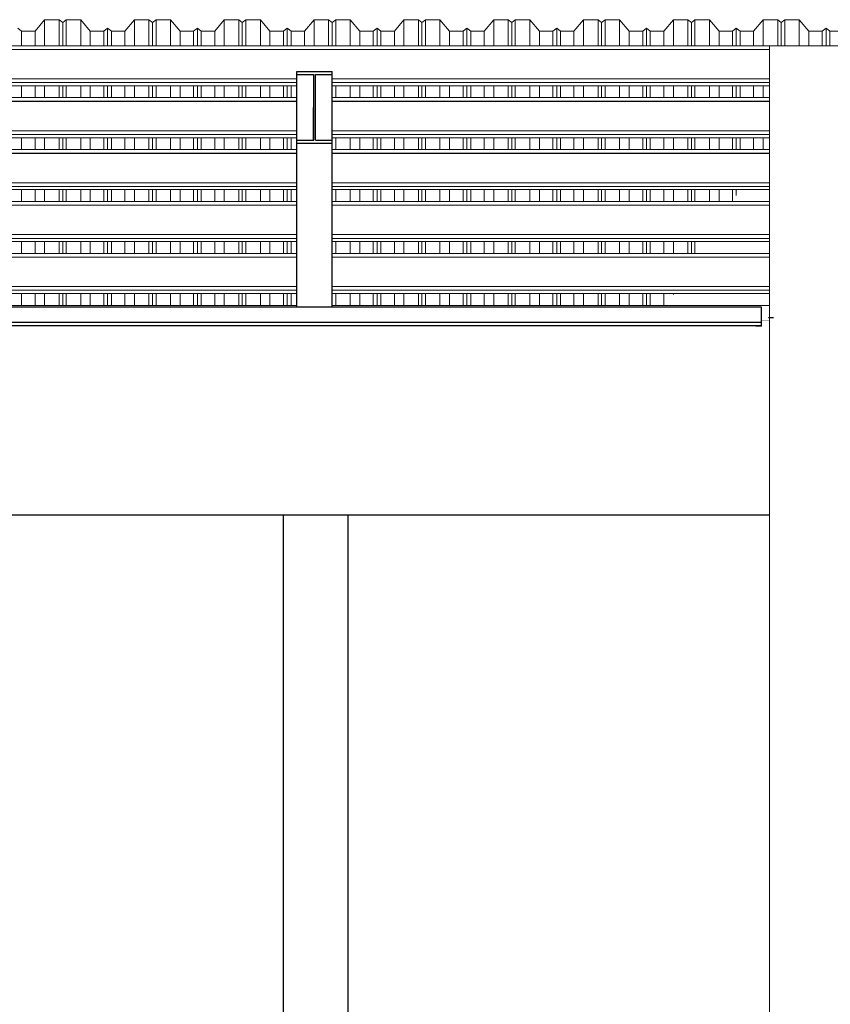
# Model space of a CAD drawing. Header units: millimetres. Extents: x -115474967 to 444143, y -74377 to 241828222.
# Tile 413 of 590: x 62846 to 65599, y -14679 to -11336. Entities that reach past the tile are written whole.
import ezdxf

# ---------------------------------------------------------------- set-up
doc = ezdxf.new("R2010")
doc.units = ezdxf.units.MM
doc.header["$MEASUREMENT"] = 0
doc.linetypes.add('Dashed', pattern=[280, 140, -140])
doc.linetypes.add('HIDDEN2', pattern=[0.1875, 0.125, -0.0625])
for name, color, linetype in [('0-ELEV.35', 2, 'Continuous'), ('CEIL-PLAN', 7, 'Continuous'), ('DIMS-50', 9, 'Continuous')]:
    doc.layers.add(name, color=color, linetype=linetype)
for name, color, linetype, lineweight in [('0_Pen_No__2', 7, 'Continuous', 20), ('2 Roof Lines', 8, 'Dashed', 15), ('2 Walls', 4, 'Continuous', 50)]:
    doc.layers.add(name, color=color, linetype=linetype, lineweight=lineweight)

# ---------------------------------------------------------------- blocks, each defined once
blk = doc.blocks.new('B_shadowline')
blk.add_line((-29.6, 0), (-29.6, 12.5))
at = {"color": 9, "linetype": 'HIDDEN2', "ltscale": 0.001}
blk.add_line((-5.9, 28.3), (12, 28.3), dxfattribs=at)
at = {"const_width": 0.836}
blk.add_lwpolyline([(-48.8, -0.9), (-48.8, -1.4, 0.414214), (-47.2, -3), (-29.4, -3, 0.414214), (-27.9, -1.4), (-27.9, 16.3, -0.414214), (-26.3, 17.9), (-3.3, 17.9, 0.414214), (-1.8, 19.5), (-1.8, 37.2, 0.414214), (-3.3, 38.8), (-3.8, 38.8)], format="xyb", dxfattribs=at)

msp = doc.modelspace()

# ---------------------------------------------------------------- linework, layer by layer
at = {"layer": '0-ELEV.35'}
msp.add_line((65364.90737, -12362.39968), (65364.90817, -12312.32824, 100.61506), dxfattribs=at)
for points in [[(49110.36921, -12362.52542), (65364.90728, -12362.39968)], [(65364.90737, -12374.89968), (49110.36921, -12375.02542)], [(49082.77943, -13017.30121), (65392.71427, -13017.42738)]]:
    msp.add_lwpolyline(points, dxfattribs=at)
at = {"layer": '0_Pen_No__2', "color": 1, "linetype": 'Continuous', "lineweight": 25}
for p, q in [((63787.10643, -12312.32824), (63788.00829, -11511.77641)), ((63788.00829, -11511.77641), (63908.00843, -11511.77225)), ((63788.00829, -11521.72733), (63788.00829, -11511.77641)), ((63788.00829, -11521.72733), (63844.90859, -11521.72555)), ((63844.65648, -11745.52555), (63844.90859, -11521.72555)), ((63844.90859, -11745.52555), (63844.90859, -11521.72555)), ((63851.10812, -11521.72496), (63908.00843, -11521.72318)), ((63851.10812, -11745.52496), (63851.10812, -11521.72496)), ((63907.10657, -12312.32824), (63908.00843, -11511.77641)), ((63907.75632, -11745.52318), (63908.00843, -11521.72318)), ((63908.00843, -11521.72318), (63908.00843, -11511.77225)), ((63844.90839, -11600.6257), (63844.81951, -11600.6257)), ((63788.00829, -11745.52733), (63844.90859, -11745.52555)), ((63788.00829, -11755.47885), (63788.00829, -11745.52733)), ((63788.00829, -11755.47885), (63908.00843, -11755.4747)), ((63851.10812, -11745.52496), (63908.00843, -11745.52318)), ((63908.00843, -11755.4747), (63908.00843, -11745.52318)), ((63741.32645, -13017.42931), (63741.31386, -19042.52118)), ((63961.32759, -19042.5211), (63961.32759, -13017.42931))]:
    msp.add_line(p, q, dxfattribs=at)
at = {"layer": '2 Roof Lines', "linetype": 'ByBlock', "lineweight": 0, "ltscale": 50}
for p, q in [((62931.13491, -11336.10388), (62898.63468, -11374.69033)), ((62931.13491, -11424.29903), (62931.13491, -11336.10388)), ((62980.38472, -11336.10388), (62931.13491, -11336.10388)), ((62980.38472, -11424.29903), (62980.38472, -11336.10388)), ((62992.38455, -11345.24271), (62980.38472, -11336.10388)), ((63004.38439, -11336.10388), (62992.38455, -11345.24271)), ((62992.38455, -11424.29903), (62992.38455, -11345.24271)), ((63004.38439, -11424.29903), (63004.38439, -11336.10388)), ((63053.63479, -11336.10388), (63004.38439, -11336.10388)), ((63053.63479, -11424.29903), (63053.63479, -11336.10388)), ((63086.13443, -11374.69033), (63053.63479, -11336.10388)), ((63236.13446, -11336.10388), (63203.63482, -11374.69033)), ((63236.13446, -11424.29903), (63236.13446, -11336.10388)), ((63285.38486, -11336.10388), (63236.13446, -11336.10388)), ((63285.38486, -11424.29903), (63285.38486, -11336.10388)), ((63297.3847, -11345.24271), (63285.38486, -11336.10388)), ((63309.38453, -11336.10388), (63297.3847, -11345.24271)), ((63297.3847, -11424.29903), (63297.3847, -11345.24271)), ((63309.38453, -11424.29903), (63309.38453, -11336.10388)), ((63358.63494, -11336.10388), (63309.38453, -11336.10388)), ((63358.63494, -11424.29903), (63358.63494, -11336.10388)), ((63391.13457, -11374.69033), (63358.63494, -11336.10388)), ((63541.1346, -11336.10388), (63508.63497, -11374.69033)), ((63541.1346, -11424.29903), (63541.1346, -11336.10388)), ((63590.38441, -11336.10388), (63541.1346, -11336.10388)), ((63590.38441, -11424.29903), (63590.38441, -11336.10388)), ((63602.38484, -11345.24271), (63590.38441, -11336.10388)), ((63614.38467, -11336.10388), (63602.38484, -11345.24271)), ((63602.38484, -11424.29903), (63602.38484, -11345.24271)), ((63614.38467, -11424.29903), (63614.38467, -11336.10388)), ((63663.63448, -11336.10388), (63614.38467, -11336.10388)), ((63663.63448, -11424.29903), (63663.63448, -11336.10388)), ((63696.13471, -11374.69033), (63663.63448, -11336.10388)), ((63846.13474, -11336.10388), (63813.63451, -11374.69033)), ((63846.13474, -11424.29903), (63846.13474, -11336.10388)), ((63895.38455, -11336.10388), (63846.13474, -11336.10388)), ((63895.38455, -11424.29903), (63895.38455, -11336.10388)), ((63907.38439, -11345.24271), (63895.38455, -11336.10388)), ((63919.38481, -11336.10388), (63907.38439, -11345.24271)), ((63907.38439, -11424.29903), (63907.38439, -11345.24271)), ((63919.38481, -11424.29903), (63919.38481, -11336.10388)), ((63968.63463, -11336.10388), (63919.38481, -11336.10388)), ((63968.63463, -11424.29903), (63968.63463, -11336.10388)), ((64001.13485, -11374.69033), (63968.63463, -11336.10388)), ((64151.13488, -11336.10388), (64118.63466, -11374.69033)), ((64151.13488, -11424.29903), (64151.13488, -11336.10388)), ((64200.38469, -11336.10388), (64151.13488, -11336.10388)), ((64200.38469, -11424.29903), (64200.38469, -11336.10388)), ((64212.38453, -11345.24271), (64200.38469, -11336.10388)), ((64224.38496, -11336.10388), (64212.38453, -11345.24271)), ((64212.38453, -11424.29903), (64212.38453, -11345.24271)), ((64224.38496, -11424.29903), (64224.38496, -11336.10388)), ((64273.63477, -11336.10388), (64224.38496, -11336.10388)), ((64273.63477, -11424.29903), (64273.63477, -11336.10388)), ((64306.1344, -11374.69033), (64273.63477, -11336.10388)), ((64456.13443, -11336.10388), (64423.6348, -11374.69033)), ((64456.13443, -11424.29903), (64456.13443, -11336.10388)), ((64505.38483, -11336.10388), (64456.13443, -11336.10388)), ((64505.38483, -11424.29903), (64505.38483, -11336.10388)), ((64517.38467, -11345.24271), (64505.38483, -11336.10388)), ((64529.3845, -11336.10388), (64517.38467, -11345.24271)), ((64517.38467, -11424.29903), (64517.38467, -11345.24271)), ((64529.3845, -11424.29903), (64529.3845, -11336.10388)), ((64578.63491, -11336.10388), (64529.3845, -11336.10388)), ((64578.63491, -11424.29903), (64578.63491, -11336.10388)), ((64611.13454, -11374.69033), (64578.63491, -11336.10388)), ((64761.13457, -11336.10388), (64728.63494, -11374.69033)), ((64761.13457, -11424.29903), (64761.13457, -11336.10388)), ((64810.38497, -11336.10388), (64761.13457, -11336.10388)), ((64810.38497, -11424.29903), (64810.38497, -11336.10388)), ((64822.38481, -11345.24271), (64810.38497, -11336.10388)), ((64834.38465, -11336.10388), (64822.38481, -11345.24271)), ((64822.38481, -11424.29903), (64822.38481, -11345.24271)), ((64834.38465, -11424.29903), (64834.38465, -11336.10388)), ((64883.63446, -11336.10388), (64834.38465, -11336.10388)), ((64883.63446, -11424.29903), (64883.63446, -11336.10388)), ((64916.13468, -11374.69033), (64883.63446, -11336.10388)), ((65066.13471, -11336.10388), (65033.63449, -11374.69033)), ((65066.13471, -11424.29903), (65066.13471, -11336.10388)), ((65115.38452, -11336.10388), (65066.13471, -11336.10388)), ((65115.38452, -11424.29903), (65115.38452, -11336.10388)), ((65127.38495, -11345.24271), (65115.38452, -11336.10388)), ((65139.38479, -11336.10388), (65127.38495, -11345.24271)), ((65127.38495, -11424.29903), (65127.38495, -11345.24271)), ((65139.38479, -11424.29903), (65139.38479, -11336.10388)), ((65188.6346, -11336.10388), (65139.38479, -11336.10388)), ((65188.6346, -11424.29903), (65188.6346, -11336.10388)), ((65221.13482, -11374.69033), (65188.6346, -11336.10388)), ((65371.13485, -11336.10388), (65338.63463, -11374.69033)), ((65371.13485, -11424.29903), (65371.13485, -11336.10388)), ((65420.38466, -11336.10388), (65371.13485, -11336.10388)), ((65420.38466, -11424.29903), (65420.38466, -11336.10388)), ((65432.3845, -11345.24271), (65420.38466, -11336.10388)), ((65444.38493, -11336.10388), (65432.3845, -11345.24271)), ((65432.3845, -11424.29903), (65432.3845, -11345.24271)), ((65444.38493, -11424.29903), (65444.38493, -11336.10388)), ((65493.63474, -11336.10388), (65444.38493, -11336.10388)), ((65493.63474, -11424.29903), (65493.63474, -11336.10388)), ((65526.13496, -11374.69033), (65493.63474, -11336.10388)), ((62852.88475, -11374.69033), (62839.88478, -11364.78983)), ((62852.88475, -11424.29903), (62852.88475, -11374.69033)), ((62898.63468, -11374.69033), (62852.88475, -11374.69033)), ((62898.63468, -11424.29903), (62898.63468, -11374.69033)), ((63086.13443, -11424.29903), (63086.13443, -11374.69033)), ((63131.88495, -11374.69033), (63086.13443, -11374.69033)), ((63144.88492, -11364.78983), (63131.88495, -11374.69033)), ((63131.88495, -11424.29903), (63131.88495, -11374.69033)), ((63144.88492, -11424.29903), (63144.88492, -11364.78983)), ((63157.88489, -11374.69033), (63144.88492, -11364.78983)), ((63157.88489, -11424.29903), (63157.88489, -11374.69033)), ((63203.63482, -11374.69033), (63157.88489, -11374.69033)), ((63203.63482, -11424.29903), (63203.63482, -11374.69033)), ((63391.13457, -11424.29903), (63391.13457, -11374.69033)), ((63436.8845, -11374.69033), (63391.13457, -11374.69033)), ((63449.88447, -11364.78983), (63436.8845, -11374.69033)), ((63436.8845, -11424.29903), (63436.8845, -11374.69033)), ((63449.88447, -11424.29903), (63449.88447, -11364.78983)), ((63462.88444, -11374.69033), (63449.88447, -11364.78983)), ((63462.88444, -11424.29903), (63462.88444, -11374.69033)), ((63508.63497, -11374.69033), (63462.88444, -11374.69033)), ((63508.63497, -11424.29903), (63508.63497, -11374.69033)), ((63696.13471, -11424.29903), (63696.13471, -11374.69033)), ((63741.88464, -11374.69033), (63696.13471, -11374.69033)), ((63754.88461, -11364.78983), (63741.88464, -11374.69033)), ((63741.88464, -11424.29903), (63741.88464, -11374.69033)), ((63754.88461, -11424.29903), (63754.88461, -11364.78983)), ((63767.88458, -11374.69033), (63754.88461, -11364.78983)), ((63767.88458, -11424.29903), (63767.88458, -11374.69033)), ((63813.63451, -11374.69033), (63767.88458, -11374.69033)), ((63813.63451, -11424.29903), (63813.63451, -11374.69033)), ((64001.13485, -11424.29903), (64001.13485, -11374.69033)), ((64046.88478, -11374.69033), (64001.13485, -11374.69033)), ((64059.88475, -11364.78983), (64046.88478, -11374.69033)), ((64046.88478, -11424.29903), (64046.88478, -11374.69033)), ((64059.88475, -11424.29903), (64059.88475, -11364.78983)), ((64072.88472, -11374.69033), (64059.88475, -11364.78983)), ((64072.88472, -11424.29903), (64072.88472, -11374.69033)), ((64118.63466, -11374.69033), (64072.88472, -11374.69033)), ((64118.63466, -11424.29903), (64118.63466, -11374.69033)), ((64306.1344, -11424.29903), (64306.1344, -11374.69033)), ((64351.88492, -11374.69033), (64306.1344, -11374.69033)), ((64364.88489, -11364.78983), (64351.88492, -11374.69033)), ((64351.88492, -11424.29903), (64351.88492, -11374.69033)), ((64364.88489, -11424.29903), (64364.88489, -11364.78983)), ((64377.88486, -11374.69033), (64364.88489, -11364.78983)), ((64377.88486, -11424.29903), (64377.88486, -11374.69033)), ((64423.6348, -11374.69033), (64377.88486, -11374.69033)), ((64423.6348, -11424.29903), (64423.6348, -11374.69033)), ((64611.13454, -11424.29903), (64611.13454, -11374.69033)), ((64656.88447, -11374.69033), (64611.13454, -11374.69033)), ((64669.88444, -11364.78983), (64656.88447, -11374.69033)), ((64656.88447, -11424.29903), (64656.88447, -11374.69033)), ((64669.88444, -11424.29903), (64669.88444, -11364.78983)), ((64682.88441, -11374.69033), (64669.88444, -11364.78983)), ((64682.88441, -11424.29903), (64682.88441, -11374.69033)), ((64728.63494, -11374.69033), (64682.88441, -11374.69033)), ((64728.63494, -11424.29903), (64728.63494, -11374.69033)), ((64916.13468, -11424.29903), (64916.13468, -11374.69033)), ((64961.88461, -11374.69033), (64916.13468, -11374.69033)), ((64974.88458, -11364.78983), (64961.88461, -11374.69033)), ((64961.88461, -11424.29903), (64961.88461, -11374.69033)), ((64974.88458, -11424.29903), (64974.88458, -11364.78983)), ((64987.88455, -11374.69033), (64974.88458, -11364.78983)), ((64987.88455, -11424.29903), (64987.88455, -11374.69033)), ((65033.63449, -11374.69033), (64987.88455, -11374.69033)), ((65033.63449, -11424.29903), (65033.63449, -11374.69033)), ((65221.13482, -11424.29903), (65221.13482, -11374.69033)), ((65266.88475, -11374.69033), (65221.13482, -11374.69033)), ((65279.88472, -11364.78983), (65266.88475, -11374.69033)), ((65266.88475, -11424.29903), (65266.88475, -11374.69033)), ((65279.88472, -11424.29903), (65279.88472, -11364.78983)), ((65292.8847, -11374.69033), (65279.88472, -11364.78983)), ((65292.8847, -11424.29903), (65292.8847, -11374.69033)), ((65338.63463, -11374.69033), (65292.8847, -11374.69033)), ((65338.63463, -11424.29903), (65338.63463, -11374.69033)), ((65526.13496, -11424.29903), (65526.13496, -11374.69033)), ((65571.8849, -11374.69033), (65526.13496, -11374.69033)), ((65584.88487, -11364.78983), (65571.8849, -11374.69033)), ((65571.8849, -11424.29903), (65571.8849, -11374.69033)), ((65584.88487, -11424.29903), (65584.88487, -11364.78983)), ((65597.88484, -11374.69033), (65584.88487, -11364.78983)), ((65597.88484, -11424.29903), (65597.88484, -11374.69033)), ((65643.63477, -11374.69033), (65597.88484, -11374.69033)), ((79309.88767, -11424.29903), (48226.58147, -11424.29903)), ((65392.71427, -11436.80605), (48226.58147, -11436.80605)), ((65392.71427, -11437.15367), (48226.58147, -11437.15367)), ((63787.96498, -11560.39624), (60157.96555, -11560.39624)), ((63787.97744, -11549.36984), (60157.97741, -11549.36984)), ((63787.99109, -11536.86282), (60157.99165, -11536.86282)), ((62852.88475, -11600.62585), (62852.88475, -11560.39624)), ((62898.63468, -11600.62585), (62898.63468, -11560.39624)), ((62931.13491, -11600.62585), (62931.13491, -11560.39624)), ((62980.38472, -11600.62585), (62980.38472, -11560.39624)), ((62992.38455, -11600.62585), (62992.38455, -11560.39624)), ((63004.38439, -11600.62585), (63004.38439, -11560.39624)), ((63053.63479, -11600.62585), (63053.63479, -11560.39624)), ((63086.13443, -11600.62585), (63086.13443, -11560.39624)), ((63131.88495, -11600.62585), (63131.88495, -11560.39624)), ((63144.88492, -11600.62585), (63144.88492, -11560.39624)), ((63157.88489, -11600.62585), (63157.88489, -11560.39624)), ((63203.63482, -11600.62585), (63203.63482, -11560.39624)), ((63236.13446, -11600.62585), (63236.13446, -11560.39624)), ((63285.38486, -11600.62585), (63285.38486, -11560.39624)), ((63297.3847, -11600.62585), (63297.3847, -11560.39624)), ((63309.38453, -11600.62585), (63309.38453, -11560.39624)), ((63358.63494, -11600.62585), (63358.63494, -11560.39624)), ((63391.13457, -11600.62585), (63391.13457, -11560.39624)), ((63436.8845, -11600.62585), (63436.8845, -11560.39624)), ((63449.88447, -11600.62585), (63449.88447, -11560.39624)), ((63462.88444, -11600.62585), (63462.88444, -11560.39624)), ((63508.63497, -11600.62585), (63508.63497, -11560.39624)), ((63541.1346, -11600.62585), (63541.1346, -11560.39624)), ((63590.38441, -11600.62585), (63590.38441, -11560.39624)), ((63602.38484, -11600.62585), (63602.38484, -11560.39624)), ((63614.38467, -11600.62585), (63614.38467, -11560.39624)), ((63663.63448, -11600.62585), (63663.63448, -11560.39624)), ((63696.13471, -11600.62585), (63696.13471, -11560.39624)), ((63741.88464, -11600.62585), (63741.88464, -11560.39624)), ((63754.88461, -11600.62585), (63754.88461, -11560.39624)), ((63767.88458, -11600.62585), (63767.88458, -11560.39624)), ((65392.71427, -11560.39624), (63907.96453, -11560.39624)), ((65392.71427, -11549.36984), (63907.97699, -11549.36984)), ((65392.71427, -11536.86282), (63907.99123, -11536.86282)), ((63919.38481, -11600.62585), (63919.38481, -11560.39624)), ((63968.63463, -11600.62585), (63968.63463, -11560.39624)), ((64001.13485, -11600.62585), (64001.13485, -11560.39624)), ((64046.88478, -11600.62585), (64046.88478, -11560.39624)), ((64059.88475, -11600.62585), (64059.88475, -11560.39624)), ((64072.88472, -11600.62585), (64072.88472, -11560.39624)), ((64118.63466, -11600.62585), (64118.63466, -11560.39624)), ((64151.13488, -11600.62585), (64151.13488, -11560.39624)), ((64200.38469, -11600.62585), (64200.38469, -11560.39624)), ((64212.38453, -11600.62585), (64212.38453, -11560.39624)), ((64224.38496, -11600.62585), (64224.38496, -11560.39624)), ((64273.63477, -11600.62585), (64273.63477, -11560.39624)), ((64306.1344, -11600.62585), (64306.1344, -11560.39624)), ((64351.88492, -11600.62585), (64351.88492, -11560.39624)), ((64364.88489, -11600.62585), (64364.88489, -11560.39624)), ((64377.88486, -11600.62585), (64377.88486, -11560.39624)), ((64423.6348, -11600.62585), (64423.6348, -11560.39624)), ((64456.13443, -11600.62585), (64456.13443, -11560.39624)), ((64505.38483, -11600.62585), (64505.38483, -11560.39624)), ((64517.38467, -11600.62585), (64517.38467, -11560.39624)), ((64529.3845, -11600.62585), (64529.3845, -11560.39624)), ((64578.63491, -11600.62585), (64578.63491, -11560.39624)), ((64611.13454, -11600.62585), (64611.13454, -11560.39624)), ((64656.88447, -11600.62585), (64656.88447, -11560.39624)), ((64669.88444, -11600.62585), (64669.88444, -11560.39624)), ((64682.88441, -11600.62585), (64682.88441, -11560.39624)), ((64728.63494, -11600.62585), (64728.63494, -11560.39624)), ((64761.13457, -11600.62585), (64761.13457, -11560.39624)), ((64810.38497, -11600.62585), (64810.38497, -11560.39624)), ((64822.38481, -11600.62585), (64822.38481, -11560.39624)), ((64834.38465, -11600.62585), (64834.38465, -11560.39624)), ((64883.63446, -11600.62585), (64883.63446, -11560.39624)), ((64916.13468, -11600.62585), (64916.13468, -11560.39624)), ((64961.88461, -11600.62585), (64961.88461, -11560.39624)), ((64974.88458, -11600.62585), (64974.88458, -11560.39624)), ((64987.88455, -11600.62585), (64987.88455, -11560.39624)), ((65033.63449, -11600.62585), (65033.63449, -11560.39624)), ((65066.13471, -11600.62585), (65066.13471, -11560.39624)), ((65115.38452, -11600.62585), (65115.38452, -11560.39624)), ((65127.38495, -11600.62585), (65127.38495, -11560.39624)), ((65139.38479, -11600.62585), (65139.38479, -11560.39624)), ((65188.6346, -11600.62585), (65188.6346, -11560.39624)), ((65221.13482, -11600.62585), (65221.13482, -11560.39624)), ((65266.88475, -11600.62585), (65266.88475, -11560.39624)), ((65279.88472, -11600.62585), (65279.88472, -11560.39624)), ((65292.8847, -11600.62585), (65292.8847, -11560.39624)), ((65338.63463, -11600.62585), (65338.63463, -11560.39624)), ((65371.13485, -11600.62585), (65371.13485, -11560.39624)), ((63787.90566, -11613.13288), (60157.90564, -11613.13288)), ((63787.90507, -11613.4799), (60157.90564, -11613.4799)), ((63787.91931, -11600.62585), (60157.91987, -11600.62585)), ((65392.71427, -11613.13288), (63907.90521, -11613.13288)), ((65392.71427, -11613.4799), (63907.90521, -11613.4799)), ((65392.71427, -11600.62585), (63907.91945, -11600.62585)), ((63787.77872, -11725.69608), (60157.77928, -11725.69608)), ((63787.79296, -11713.18905), (60157.79293, -11713.18905)), ((65392.71427, -11725.69608), (63907.77886, -11725.69608)), ((65392.71427, -11713.18905), (63907.79251, -11713.18905)), ((63787.76626, -11736.72306), (60157.76683, -11736.72306)), ((62852.88475, -11776.95209), (62852.88475, -11736.72306)), ((62898.63468, -11776.95209), (62898.63468, -11736.72306)), ((62931.13491, -11776.95209), (62931.13491, -11736.72306)), ((62980.38472, -11776.95209), (62980.38472, -11736.72306)), ((62992.38455, -11776.95209), (62992.38455, -11736.72306)), ((63004.38439, -11776.95209), (63004.38439, -11736.72306)), ((63053.63479, -11776.95209), (63053.63479, -11736.72306)), ((63086.13443, -11776.95209), (63086.13443, -11736.72306)), ((63131.88495, -11776.95209), (63131.88495, -11736.72306)), ((63144.88492, -11776.95209), (63144.88492, -11736.72306)), ((63157.88489, -11776.95209), (63157.88489, -11736.72306)), ((63203.63482, -11776.95209), (63203.63482, -11736.72306)), ((63236.13446, -11776.95209), (63236.13446, -11736.72306)), ((63285.38486, -11776.95209), (63285.38486, -11736.72306)), ((63297.3847, -11776.95209), (63297.3847, -11736.72306)), ((63309.38453, -11776.95209), (63309.38453, -11736.72306)), ((63358.63494, -11776.95209), (63358.63494, -11736.72306)), ((63391.13457, -11776.95209), (63391.13457, -11736.72306)), ((63436.8845, -11776.95209), (63436.8845, -11736.72306)), ((63449.88447, -11776.95209), (63449.88447, -11736.72306)), ((63462.88444, -11776.95209), (63462.88444, -11736.72306)), ((63508.63497, -11776.95209), (63508.63497, -11736.72306)), ((63541.1346, -11776.95209), (63541.1346, -11736.72306)), ((63590.38441, -11776.95209), (63590.38441, -11736.72306)), ((63602.38484, -11776.95209), (63602.38484, -11736.72306)), ((63614.38467, -11776.95209), (63614.38467, -11736.72306)), ((63663.63448, -11776.95209), (63663.63448, -11736.72306)), ((63696.13471, -11776.95209), (63696.13471, -11736.72306)), ((63741.88464, -11776.95209), (63741.88464, -11736.72306)), ((63754.88461, -11776.95209), (63754.88461, -11736.72306)), ((63767.88458, -11776.95209), (63767.88458, -11736.72306)), ((65392.71427, -11736.72306), (63907.76641, -11736.72306)), ((63919.38481, -11776.95209), (63919.38481, -11736.72306)), ((63968.63463, -11776.95209), (63968.63463, -11736.72306)), ((64001.13485, -11776.95209), (64001.13485, -11736.72306)), ((64046.88478, -11776.95209), (64046.88478, -11736.72306)), ((64059.88475, -11776.95209), (64059.88475, -11736.72306)), ((64072.88472, -11776.95209), (64072.88472, -11736.72306)), ((64118.63466, -11776.95209), (64118.63466, -11736.72306)), ((64151.13488, -11776.95209), (64151.13488, -11736.72306)), ((64200.38469, -11776.95209), (64200.38469, -11736.72306)), ((64212.38453, -11776.95209), (64212.38453, -11736.72306)), ((64224.38496, -11776.95209), (64224.38496, -11736.72306)), ((64273.63477, -11776.95209), (64273.63477, -11736.72306)), ((64306.1344, -11776.95209), (64306.1344, -11736.72306)), ((64351.88492, -11776.95209), (64351.88492, -11736.72306)), ((64364.88489, -11776.95209), (64364.88489, -11736.72306)), ((64377.88486, -11776.95209), (64377.88486, -11736.72306)), ((64423.6348, -11776.95209), (64423.6348, -11736.72306)), ((64456.13443, -11776.95209), (64456.13443, -11736.72306)), ((64505.38483, -11776.95209), (64505.38483, -11736.72306)), ((64517.38467, -11776.95209), (64517.38467, -11736.72306)), ((64529.3845, -11776.95209), (64529.3845, -11736.72306)), ((64578.63491, -11776.95209), (64578.63491, -11736.72306)), ((64611.13454, -11776.95209), (64611.13454, -11736.72306)), ((64656.88447, -11776.95209), (64656.88447, -11736.72306)), ((64669.88444, -11776.95209), (64669.88444, -11736.72306)), ((64682.88441, -11776.95209), (64682.88441, -11736.72306)), ((64728.63494, -11776.95209), (64728.63494, -11736.72306)), ((64761.13457, -11776.95209), (64761.13457, -11736.72306)), ((64810.38497, -11776.95209), (64810.38497, -11736.72306)), ((64822.38481, -11776.95209), (64822.38481, -11736.72306)), ((64834.38465, -11776.95209), (64834.38465, -11736.72306)), ((64883.63446, -11776.95209), (64883.63446, -11736.72306)), ((64916.13468, -11776.95209), (64916.13468, -11736.72306)), ((64961.88461, -11776.95209), (64961.88461, -11736.72306)), ((64974.88458, -11776.95209), (64974.88458, -11736.72306)), ((64987.88455, -11776.95209), (64987.88455, -11736.72306)), ((65033.63449, -11776.95209), (65033.63449, -11736.72306)), ((65066.13471, -11776.95209), (65066.13471, -11736.72306)), ((65115.38452, -11776.95209), (65115.38452, -11736.72306)), ((65127.38495, -11776.95209), (65127.38495, -11736.72306)), ((65139.38479, -11776.95209), (65139.38479, -11736.72306)), ((65188.6346, -11776.95209), (65188.6346, -11736.72306)), ((65221.13482, -11776.95209), (65221.13482, -11736.72306)), ((65266.88475, -11776.95209), (65266.88475, -11736.72306)), ((65279.88472, -11776.95209), (65279.88472, -11736.72306)), ((65292.8847, -11776.95209), (65292.8847, -11736.72306)), ((65338.63463, -11776.95209), (65338.63463, -11736.72306)), ((65371.13485, -11776.95209), (65371.13485, -11736.72306)), ((63787.70694, -11789.45911), (60157.97029, -11789.45911)), ((63787.70635, -11789.80672), (60157.97029, -11789.80672)), ((63787.72059, -11776.95209), (60157.98453, -11776.95209)), ((65392.71427, -11789.45911), (63907.96987, -11789.45911)), ((65392.71427, -11789.80672), (63907.96987, -11789.80672)), ((65392.71427, -11776.95209), (63907.98411, -11776.95209)), ((63787.59423, -11889.51588), (60157.85759, -11889.51588)), ((65392.71427, -11889.51588), (63907.85717, -11889.51588)), ((63787.56754, -11913.0493), (60157.83149, -11913.0493)), ((63787.58, -11902.0229), (60157.84394, -11902.0229)), ((62852.88475, -11953.27891), (62852.88475, -11913.0493)), ((62898.63468, -11953.27891), (62898.63468, -11913.0493)), ((62931.13491, -11953.27891), (62931.13491, -11913.0493)), ((62980.38472, -11953.27891), (62980.38472, -11913.0493)), ((62992.38455, -11953.27891), (62992.38455, -11913.0493)), ((63004.38439, -11953.27891), (63004.38439, -11913.0493)), ((63053.63479, -11953.27891), (63053.63479, -11913.0493)), ((63086.13443, -11953.27891), (63086.13443, -11913.0493)), ((63131.88495, -11953.27891), (63131.88495, -11913.0493)), ((63144.88492, -11953.27891), (63144.88492, -11913.0493)), ((63157.88489, -11953.27891), (63157.88489, -11913.0493)), ((63203.63482, -11953.27891), (63203.63482, -11913.0493)), ((63236.13446, -11953.27891), (63236.13446, -11913.0493)), ((63285.38486, -11953.27891), (63285.38486, -11913.0493)), ((63297.3847, -11953.27891), (63297.3847, -11913.0493)), ((63309.38453, -11953.27891), (63309.38453, -11913.0493)), ((63358.63494, -11953.27891), (63358.63494, -11913.0493)), ((63391.13457, -11953.27891), (63391.13457, -11913.0493)), ((63436.8845, -11953.27891), (63436.8845, -11913.0493)), ((63449.88447, -11953.27891), (63449.88447, -11913.0493)), ((63462.88444, -11953.27891), (63462.88444, -11913.0493)), ((63508.63497, -11953.27891), (63508.63497, -11913.0493)), ((63541.1346, -11953.27891), (63541.1346, -11913.0493)), ((63590.38441, -11953.27891), (63590.38441, -11913.0493)), ((63602.38484, -11953.27891), (63602.38484, -11913.0493)), ((63614.38467, -11953.27891), (63614.38467, -11913.0493)), ((63663.63448, -11953.27891), (63663.63448, -11913.0493)), ((63696.13471, -11953.27891), (63696.13471, -11913.0493)), ((63741.88464, -11953.27891), (63741.88464, -11913.0493)), ((63754.88461, -11953.27891), (63754.88461, -11913.0493)), ((63767.88458, -11953.27891), (63767.88458, -11913.0493)), ((65392.71427, -11913.0493), (63907.83106, -11913.0493)), ((65392.71427, -11902.0229), (63907.84352, -11902.0229)), ((63919.38481, -11953.27891), (63919.38481, -11913.0493)), ((63968.63463, -11953.27891), (63968.63463, -11913.0493)), ((64001.13485, -11953.27891), (64001.13485, -11913.0493)), ((64046.88478, -11953.27891), (64046.88478, -11913.0493)), ((64059.88475, -11953.27891), (64059.88475, -11913.0493)), ((64072.88472, -11953.27891), (64072.88472, -11913.0493)), ((64118.63466, -11953.27891), (64118.63466, -11913.0493)), ((64151.13488, -11953.27891), (64151.13488, -11913.0493)), ((64200.38469, -11953.27891), (64200.38469, -11913.0493)), ((64212.38453, -11953.27891), (64212.38453, -11913.0493)), ((64224.38496, -11953.27891), (64224.38496, -11913.0493)), ((64273.63477, -11953.27891), (64273.63477, -11913.0493)), ((64306.1344, -11953.27891), (64306.1344, -11913.0493)), ((64351.88492, -11953.27891), (64351.88492, -11913.0493)), ((64364.88489, -11953.27891), (64364.88489, -11913.0493)), ((64377.88486, -11953.27891), (64377.88486, -11913.0493)), ((64423.6348, -11953.27891), (64423.6348, -11913.0493)), ((64456.13443, -11953.27891), (64456.13443, -11913.0493)), ((64505.38483, -11953.27891), (64505.38483, -11913.0493)), ((64517.38467, -11953.27891), (64517.38467, -11913.0493)), ((64529.3845, -11953.27891), (64529.3845, -11913.0493)), ((64578.63491, -11953.27891), (64578.63491, -11913.0493)), ((64611.13454, -11953.27891), (64611.13454, -11913.0493)), ((64656.88447, -11953.27891), (64656.88447, -11913.0493)), ((64669.88444, -11953.27891), (64669.88444, -11913.0493)), ((64682.88441, -11953.27891), (64682.88441, -11913.0493)), ((64728.63494, -11953.27891), (64728.63494, -11913.0493)), ((64761.13457, -11953.27891), (64761.13457, -11913.0493)), ((64810.38497, -11953.27891), (64810.38497, -11913.0493)), ((64822.38481, -11953.27891), (64822.38481, -11913.0493)), ((64834.38465, -11953.27891), (64834.38465, -11913.0493)), ((64883.63446, -11953.27891), (64883.63446, -11913.0493)), ((64916.13468, -11953.27891), (64916.13468, -11913.0493)), ((64961.88461, -11953.27891), (64961.88461, -11913.0493)), ((64974.88458, -11953.27891), (64974.88458, -11913.0493)), ((64987.88455, -11953.27891), (64987.88455, -11913.0493)), ((65033.63449, -11953.27891), (65033.63449, -11913.0493)), ((65066.13471, -11953.27891), (65066.13471, -11913.0493)), ((65115.38452, -11953.27891), (65115.38452, -11913.0493)), ((65127.38495, -11953.27891), (65127.38495, -11913.0493)), ((65139.38479, -11953.27891), (65139.38479, -11913.0493)), ((65188.6346, -11953.27891), (65188.6346, -11913.0493)), ((65221.13482, -11953.27891), (65221.13482, -11913.0493)), ((65266.88475, -11953.27891), (65266.88475, -11913.0493)), ((65279.88472, -11933.02826), (65279.88472, -11913.0493)), ((63787.50763, -11966.13296), (60157.77157, -11966.13296)), ((63787.50822, -11965.78593), (60157.77217, -11965.78593)), ((63787.52246, -11953.27891), (60157.78581, -11953.27891)), ((65392.71427, -11966.13296), (63907.77115, -11966.13296)), ((65392.71427, -11965.78593), (63907.77174, -11965.78593)), ((65392.71427, -11953.27891), (63907.78539, -11953.27891)), ((63787.39551, -12065.84211), (60157.65946, -12065.84211)), ((65392.71427, -12065.84211), (63907.65904, -12065.84211)), ((63787.36882, -12089.37612), (60157.63276, -12089.37612)), ((63787.38128, -12078.34913), (60157.64522, -12078.34913)), ((62852.88475, -12129.60515), (62852.88475, -12089.37612)), ((62898.63468, -12129.60515), (62898.63468, -12089.37612)), ((62931.13491, -12129.60515), (62931.13491, -12089.37612)), ((62980.38472, -12129.60515), (62980.38472, -12089.37612)), ((62992.38455, -12129.60515), (62992.38455, -12089.37612)), ((63004.38439, -12129.60515), (63004.38439, -12089.37612)), ((63053.63479, -12129.60515), (63053.63479, -12089.37612)), ((63086.13443, -12129.60515), (63086.13443, -12089.37612)), ((63131.88495, -12129.60515), (63131.88495, -12089.37612)), ((63144.88492, -12129.60515), (63144.88492, -12089.37612)), ((63157.88489, -12129.60515), (63157.88489, -12089.37612)), ((63203.63482, -12129.60515), (63203.63482, -12089.37612)), ((63236.13446, -12129.60515), (63236.13446, -12089.37612)), ((63285.38486, -12129.60515), (63285.38486, -12089.37612)), ((63297.3847, -12129.60515), (63297.3847, -12089.37612)), ((63309.38453, -12129.60515), (63309.38453, -12089.37612)), ((63358.63494, -12129.60515), (63358.63494, -12089.37612)), ((63391.13457, -12129.60515), (63391.13457, -12089.37612)), ((63436.8845, -12129.60515), (63436.8845, -12089.37612)), ((63449.88447, -12129.60515), (63449.88447, -12089.37612)), ((63462.88444, -12129.60515), (63462.88444, -12089.37612)), ((63508.63497, -12129.60515), (63508.63497, -12089.37612)), ((63541.1346, -12129.60515), (63541.1346, -12089.37612)), ((63590.38441, -12129.60515), (63590.38441, -12089.37612)), ((63602.38484, -12129.60515), (63602.38484, -12089.37612)), ((63614.38467, -12129.60515), (63614.38467, -12089.37612)), ((63663.63448, -12129.60515), (63663.63448, -12089.37612)), ((63696.13471, -12129.60515), (63696.13471, -12089.37612)), ((63741.88464, -12129.60515), (63741.88464, -12089.37612)), ((63754.88461, -12129.60515), (63754.88461, -12089.37612)), ((63767.88458, -12129.60515), (63767.88458, -12089.37612)), ((65392.71427, -12089.37612), (63907.63234, -12089.37612)), ((65392.71427, -12078.34913), (63907.6448, -12078.34913)), ((63919.38481, -12129.60515), (63919.38481, -12089.37612)), ((63968.63463, -12129.60515), (63968.63463, -12089.37612)), ((64001.13485, -12129.60515), (64001.13485, -12089.37612)), ((64046.88478, -12129.60515), (64046.88478, -12089.37612)), ((64059.88475, -12129.60515), (64059.88475, -12089.37612)), ((64072.88472, -12129.60515), (64072.88472, -12089.37612)), ((64118.63466, -12129.60515), (64118.63466, -12089.37612)), ((64151.13488, -12129.60515), (64151.13488, -12089.37612)), ((64200.38469, -12129.60515), (64200.38469, -12089.37612)), ((64212.38453, -12129.60515), (64212.38453, -12089.37612)), ((64224.38496, -12129.60515), (64224.38496, -12089.37612)), ((64273.63477, -12129.60515), (64273.63477, -12089.37612)), ((64306.1344, -12129.60515), (64306.1344, -12089.37612)), ((64351.88492, -12129.60515), (64351.88492, -12089.37612)), ((64364.88489, -12129.60515), (64364.88489, -12089.37612)), ((64377.88486, -12129.60515), (64377.88486, -12089.37612)), ((64423.6348, -12129.60515), (64423.6348, -12089.37612)), ((64456.13443, -12129.60515), (64456.13443, -12089.37612)), ((64505.38483, -12129.60515), (64505.38483, -12089.37612)), ((64517.38467, -12129.60515), (64517.38467, -12089.37612)), ((64529.3845, -12129.60515), (64529.3845, -12089.37612)), ((64578.63491, -12129.60515), (64578.63491, -12089.37612)), ((64611.13454, -12129.60515), (64611.13454, -12089.37612)), ((64656.88447, -12129.60515), (64656.88447, -12089.37612)), ((64669.88444, -12129.60515), (64669.88444, -12089.37612)), ((64682.88441, -12129.60515), (64682.88441, -12089.37612)), ((64728.63494, -12129.60515), (64728.63494, -12089.37612)), ((64761.13457, -12129.60515), (64761.13457, -12089.37612)), ((64810.38497, -12129.60515), (64810.38497, -12089.37612)), ((64822.38481, -12129.60515), (64822.38481, -12089.37612)), ((64834.38465, -12129.60515), (64834.38465, -12089.37612)), ((64883.63446, -12129.60515), (64883.63446, -12089.37612)), ((64916.13468, -12129.60515), (64916.13468, -12089.37612)), ((64961.88461, -12129.60515), (64961.88461, -12089.37612)), ((64974.88458, -12129.60515), (64974.88458, -12089.37612)), ((64987.88455, -12129.60515), (64987.88455, -12089.37612)), ((65033.63449, -12129.60515), (65033.63449, -12089.37612)), ((65066.13471, -12129.60515), (65066.13471, -12089.37612)), ((65115.38452, -12129.60515), (65115.38452, -12089.37612)), ((65127.38495, -12129.60515), (65127.38495, -12089.37612)), ((65139.38479, -12129.60515), (65139.38479, -12089.37612)), ((63787.32374, -12129.60515), (60157.58709, -12129.60515)), ((65392.71427, -12129.60515), (63907.58667, -12129.60515)), ((63787.30891, -12142.45919), (60157.57285, -12142.45919)), ((63787.3095, -12142.11217), (60157.57344, -12142.11217)), ((65392.71427, -12142.45919), (63907.57243, -12142.45919)), ((65392.71427, -12142.11217), (63907.57302, -12142.11217)), ((63787.1701, -12265.70235), (60157.43404, -12265.70235)), ((63787.18255, -12254.67596), (60157.4465, -12254.67596)), ((63787.19679, -12242.16834), (60157.46074, -12242.16834)), ((62852.88475, -12305.93138), (62852.88475, -12265.70235)), ((62898.63468, -12305.93138), (62898.63468, -12265.70235)), ((62931.13491, -12305.93138), (62931.13491, -12265.70235)), ((62980.38472, -12305.93138), (62980.38472, -12265.70235)), ((62992.38455, -12305.93138), (62992.38455, -12265.70235)), ((63004.38439, -12305.93138), (63004.38439, -12265.70235)), ((63053.63479, -12305.93138), (63053.63479, -12265.70235)), ((63086.13443, -12305.93138), (63086.13443, -12265.70235)), ((63131.88495, -12305.93138), (63131.88495, -12265.70235)), ((63144.88492, -12305.93138), (63144.88492, -12265.70235)), ((63157.88489, -12305.93138), (63157.88489, -12265.70235)), ((63203.63482, -12305.93138), (63203.63482, -12265.70235)), ((63236.13446, -12305.93138), (63236.13446, -12265.70235)), ((63285.38486, -12305.93138), (63285.38486, -12265.70235)), ((63297.3847, -12305.93138), (63297.3847, -12265.70235)), ((63309.38453, -12305.93138), (63309.38453, -12265.70235)), ((63358.63494, -12305.93138), (63358.63494, -12265.70235)), ((63391.13457, -12305.93138), (63391.13457, -12265.70235)), ((63436.8845, -12305.93138), (63436.8845, -12265.70235)), ((63449.88447, -12305.93138), (63449.88447, -12265.70235)), ((63462.88444, -12305.93138), (63462.88444, -12265.70235)), ((63508.63497, -12305.93138), (63508.63497, -12265.70235)), ((63541.1346, -12305.93138), (63541.1346, -12265.70235)), ((63590.38441, -12305.93138), (63590.38441, -12265.70235)), ((63602.38484, -12305.93138), (63602.38484, -12265.70235)), ((63614.38467, -12305.93138), (63614.38467, -12265.70235)), ((63663.63448, -12305.93138), (63663.63448, -12265.70235)), ((63696.13471, -12305.93138), (63696.13471, -12265.70235)), ((63741.88464, -12305.93138), (63741.88464, -12265.70235)), ((63754.88461, -12305.93138), (63754.88461, -12265.70235)), ((63767.88458, -12305.93138), (63767.88458, -12265.70235)), ((65392.71427, -12265.70235), (63907.43362, -12265.70235)), ((65392.71427, -12254.67596), (63907.44608, -12254.67596)), ((65392.71427, -12242.16834), (63907.46031, -12242.16834)), ((63919.38481, -12305.93138), (63919.38481, -12265.70235)), ((63968.63463, -12305.93138), (63968.63463, -12265.70235)), ((64001.13485, -12305.93138), (64001.13485, -12265.70235)), ((64046.88478, -12305.93138), (64046.88478, -12265.70235)), ((64059.88475, -12305.93138), (64059.88475, -12265.70235)), ((64072.88472, -12305.93138), (64072.88472, -12265.70235)), ((64118.63466, -12305.93138), (64118.63466, -12265.70235)), ((64151.13488, -12305.93138), (64151.13488, -12265.70235)), ((64200.38469, -12305.93138), (64200.38469, -12265.70235)), ((64212.38453, -12305.93138), (64212.38453, -12265.70235)), ((64224.38496, -12305.93138), (64224.38496, -12265.70235)), ((64273.63477, -12305.93138), (64273.63477, -12265.70235)), ((64306.1344, -12305.93138), (64306.1344, -12265.70235)), ((64351.88492, -12305.93138), (64351.88492, -12265.70235)), ((64364.88489, -12305.93138), (64364.88489, -12265.70235)), ((64377.88486, -12305.93138), (64377.88486, -12265.70235)), ((64423.6348, -12305.93138), (64423.6348, -12265.70235)), ((64456.13443, -12305.93138), (64456.13443, -12265.70235)), ((64505.38483, -12305.93138), (64505.38483, -12265.70235)), ((64517.38467, -12305.93138), (64517.38467, -12265.70235)), ((64529.3845, -12305.93138), (64529.3845, -12265.70235)), ((64578.63491, -12305.93138), (64578.63491, -12265.70235)), ((64611.13454, -12305.93138), (64611.13454, -12265.70235)), ((64656.88447, -12305.93138), (64656.88447, -12265.70235)), ((64669.88444, -12305.93138), (64669.88444, -12265.70235)), ((64682.88441, -12305.93138), (64682.88441, -12265.70235)), ((64728.63494, -12305.93138), (64728.63494, -12265.70235)), ((64761.13457, -12305.93138), (64761.13457, -12265.70235)), ((64810.38497, -12305.93138), (64810.38497, -12265.70235)), ((64822.38481, -12305.93138), (64822.38481, -12265.70235)), ((64834.38465, -12305.93138), (64834.38465, -12265.70235)), ((64883.63446, -12305.93138), (64883.63446, -12265.70235)), ((64916.13468, -12305.93138), (64916.13468, -12265.70235)), ((64961.88461, -12305.93138), (64961.88461, -12265.70235)), ((64974.88458, -12305.93138), (64974.88458, -12265.70235)), ((64987.88455, -12305.93138), (64987.88455, -12265.70235)), ((65033.63449, -12305.93138), (65033.63449, -12265.70235)), ((65066.13471, -12269.39324), (65066.13471, -12265.70235)), ((63787.12501, -12305.93138), (60157.38896, -12305.93138)), ((65392.71427, -12305.93138), (63907.38854, -12305.93138))]:
    msp.add_line(p, q, dxfattribs=at)
at = {"layer": '2 Walls', "lineweight": 5}
msp.add_line((65392.71427, -19042.5211), (65392.71427, -11424.29903), dxfattribs=at)
at = {"layer": 'CEIL-PLAN', "elevation": 100.61506}
msp.add_lwpolyline([(65364.90817, -12312.32824), (49110.36921, -12312.06837)], dxfattribs=at)

# ---------------------------------------------------------------- block references
at = {"layer": 'DIMS-50', "color": 1}
msp.add_blockref('B_shadowline', (65394.47418, -12374.89968), dxfattribs=at)

doc.saveas('drawing.dxf')
